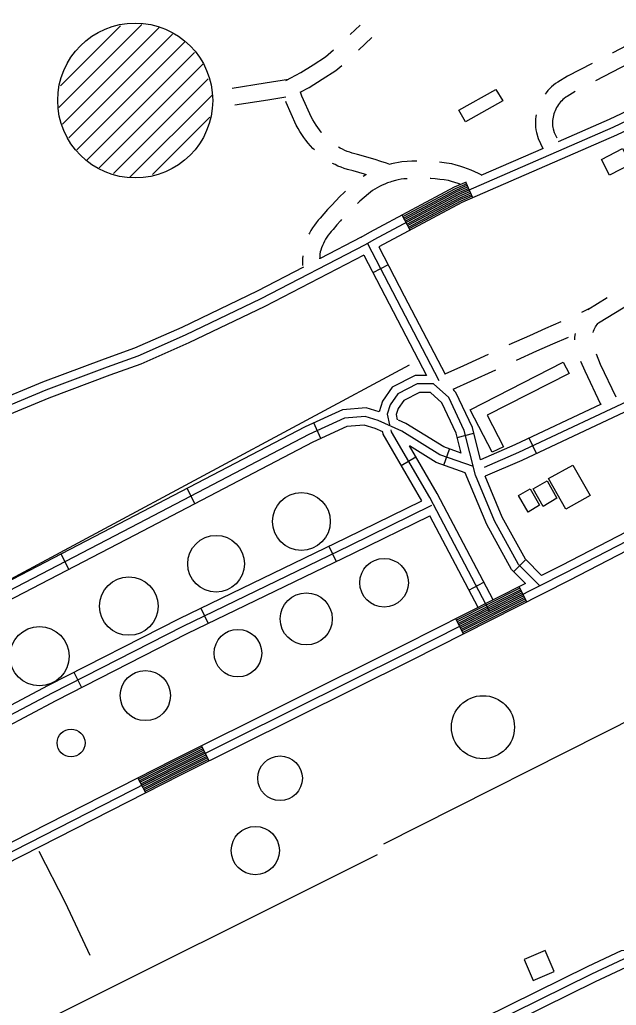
# Model space of a CAD drawing. Extents: x 3419139 to 3457078, y 540382 to 565875.
# Drawn here: x 3434346 to 3435395, y 554857 to 556591 of the extents above; entities that cross this region are included whole.
import ezdxf

# ---------------------------------------------------------------- set-up
doc = ezdxf.new("R2010")
doc.units = 0
for name, color, linetype in [('V-BLDG-OTLN', 7, 'Continuous'), ('V-DOMW-TANK', 7, 'Continuous'), ('V-ROAD-CNTR', 7, 'Continuous'), ('V-TOPO-SHOR', 7, 'Continuous')]:
    doc.layers.add(name, color=color, linetype=linetype)

msp = doc.modelspace()

# ---------------------------------------------------------------- linework, layer by layer
at = {"layer": 'V-BLDG-OTLN'}
for points in [[(3435195.8, 556448.1), (3435130, 556411.2), (3435118.7, 556431.3), (3435183.8, 556467.9)], [(3435420.8, 556336.8), (3435383.7, 556317.2), (3435369.2, 556344.6), (3435406.2, 556364.2)], [(3435177.4, 555829.9), (3435138.2, 555904.2), (3435302.2, 555988.3), (3435312.4, 555968.5), (3435168.6, 555894.8), (3435197, 555839.4)], [(3435349.6, 555753.9), (3435306.8, 555729.6), (3435276.2, 555783.5), (3435319.2, 555807.1)], [(3435266.9, 555734.4), (3435249.1, 555765.4), (3435273.7, 555779.5), (3435291, 555749.2)], [(3435240.6, 555724.1), (3435223.7, 555753.8), (3435244, 555765.3), (3435260.4, 555736.4)], [(3435249.5, 554900.5), (3435286.2, 554916.3), (3435270.4, 554953.1), (3435233.6, 554937.2)]]:
    msp.add_lwpolyline(points, close=True, dxfattribs=at)
at = {"layer": 'V-DOMW-TANK'}
for p, q in [((3434415.3, 556436.3), (3434561.2, 556582.2)), ((3434418.1, 556474.4), (3434523.8, 556580.2)), ((3434421.4, 556407), (3434592.1, 556577.7)), ((3434432.5, 556382.8), (3434615, 556565.3)), ((3434446.6, 556361.6), (3434637.4, 556552.3)), ((3434449.7, 556541.4), (3434450.9, 556542.6)), ((3434464.8, 556344.4), (3434653.4, 556533)), ((3434485.8, 556330), (3434668.9, 556513.1)), ((3434511.2, 556320), (3434677.8, 556486.6)), ((3434540.2, 556313.7), (3434685.1, 556458.6)), ((3434579.9, 556318.1), (3434680.9, 556419))]:
    msp.add_line(p, q, dxfattribs=at)
for centre, radius in [((3434549.4, 556448.6), 136.3), ((3434841.7, 555707.9), 50.8), ((3434691.6, 555633.6), 49.8), ((3434987.1, 555600.1), 42.8), ((3434538.1, 555559), 51.4), ((3434850.2, 555536.5), 45.8), ((3434381, 555470.8), 52.1), ((3434730, 555476.3), 41.8), ((3434567.3, 555401.6), 44.1), ((3435161, 555346), 55.4), ((3434436.7, 555318.2), 24.5), ((3434804.2, 555256.1), 39.2), ((3434760.6, 555128.9), 42.4)]:
    msp.add_circle(centre, radius, dxfattribs=at)
at = {"layer": 'V-ROAD-CNTR'}
for p, q in [((3434927.6, 556564.7), (3434944.9, 556581.1)), ((3434942.2, 556537.1), (3434965.6, 556559.4)), ((3435143.2, 556277.4), (3435131.1, 556304.9)), ((3435033.2, 556220.6), (3435019.1, 556247.1)), ((3434994.2, 556159.4), (3434967.5, 556145.6)), ((3435335, 556076.3), (3435347.8, 556082.4)), ((3434875.8, 555854), (3434863.3, 555881.2)), ((3435115.7, 555855.9), (3435144.8, 555863.2)), ((3435255.3, 555827.5), (3435242.5, 555854.7)), ((3435092, 555807.1), (3435102.1, 555835.4)), ((3435017.2, 555806.4), (3435043.1, 555821.5)), ((3434654.5, 555739.4), (3434640.6, 555766)), ((3434889.7, 555664.3), (3434902.8, 555637.3)), ((3434432.8, 555623.8), (3434419, 555650.4)), ((3435215.1, 555619.7), (3435236.5, 555640.8)), ((3435136.1, 555587.3), (3435162.7, 555601.3)), ((3435238.2, 555566.4), (3435224.7, 555593.1)), ((3434664.6, 555555.6), (3434677.6, 555528.5)), ((3435126.7, 555510), (3435113.1, 555536.8)), ((3434441.2, 555442.5), (3434454.9, 555415.8)), ((3434679.3, 555286.5), (3434665.9, 555313.4)), ((3434567.8, 555230.3), (3434554.2, 555257))]:
    msp.add_line(p, q, dxfattribs=at)
for points in [[(3436216.6, 556945.3), (3436071.1, 556867.2), (3435797.1, 556717.3), (3435795.3, 556716.3), (3435768.4, 556698), (3435756.5, 556674.4), (3435743, 556622.6), (3435726.5, 556582.8), (3435712.5, 556554.7), (3435673.4, 556524.6), (3435606.7, 556488), (3435395.5, 556387.7), (3435123.6, 556268.9), (3434977.8, 556191)], [(3435789.9, 556730.4), (3435787.4, 556729.1), (3435756.7, 556708.3), (3435742.4, 556679.7), (3435728.7, 556627.3), (3435712.8, 556589), (3435700.6, 556564.4), (3435665.2, 556537.2), (3435599.9, 556501.4), (3435389.3, 556401.3), (3435117.1, 556282.4), (3434968.9, 556203.3), (3434953.8, 556194.6)], [(3435480.6, 556569.2), (3435479.8, 556569.2), (3435474.9, 556568.8), (3435470, 556568.2), (3435465.1, 556567.3), (3435460.3, 556566.2), (3435455.5, 556564.9), (3435450.8, 556563.4), (3435446.2, 556561.6), (3435441.6, 556559.6), (3435437.4, 556557.5), (3435389.3, 556532.4), (3435388.8, 556532.2)], [(3434814.2, 556483.9), (3434840.6, 556497.6), (3434862.2, 556511.1), (3434884.2, 556525.7), (3434898.3, 556537.5)], [(3435447.5, 556529), (3435403.1, 556505.8), (3435358.7, 556482.9)], [(3434839.3, 556463.1), (3434855.5, 556471.5), (3434878.4, 556485.9), (3434902.1, 556501.6), (3434912.5, 556510.3)], [(3435353.2, 556513.9), (3435309.8, 556491.4), (3435292.5, 556481), (3435288.7, 556478.4), (3435285, 556475.5), (3435281.5, 556472.5), (3435278.2, 556469.3), (3435275, 556465.9), (3435272.1, 556462.3), (3435270.2, 556459.8)], [(3435550.3, 556494.4), (3435383.1, 556415), (3435293.4, 556375.8)], [(3434818.8, 556485.4), (3434777.8, 556479), (3434720, 556469.8)], [(3434814.5, 556454.4), (3434782.5, 556449.4), (3434724.6, 556440.2)], [(3434877, 556392.4), (3434876.7, 556392.8), (3434873.4, 556396.9), (3434870.3, 556401.1), (3434867.4, 556405.4), (3434864.6, 556409.8), (3434861.9, 556414.3), (3434859.6, 556418.7), (3434842.5, 556456.4), (3434839.9, 556463.4)], [(3435323.2, 556464.5), (3435308.9, 556455.8), (3435306.4, 556454.2), (3435304, 556452.3), (3435301.7, 556450.3), (3435299.6, 556448.2), (3435297.5, 556446), (3435295.6, 556443.7), (3435293.8, 556441.3), (3435292.1, 556438.8), (3435290.5, 556436.2), (3435289.1, 556433.5), (3435287.9, 556430.7), (3435286.7, 556427.9), (3435285.8, 556425.1), (3435285, 556422.1), (3435284.3, 556419.2), (3435283.8, 556416.2), (3435283.5, 556413.2), (3435283.3, 556410.2), (3435283.3, 556407.2), (3435283.5, 556404.1), (3435283.8, 556401.1), (3435284.2, 556398.6), (3435285.9, 556392.5), (3435290.6, 556382.7)], [(3434864.6, 556361.5), (3434861.8, 556364.3), (3434857.6, 556368.9), (3434853.5, 556373.7), (3434849.6, 556378.6), (3434845.9, 556383.7), (3434842.3, 556388.9), (3434839, 556394.2), (3434835.8, 556399.6), (3434832.7, 556405.3), (3434814.8, 556444.9), (3434814.1, 556446.8)], [(3435254.6, 556423.4), (3435254.1, 556420.3), (3435253.6, 556415.7), (3435253.3, 556411.1), (3435253.3, 556406.4), (3435253.6, 556401.8), (3435254, 556397.2), (3435254.9, 556392.1), (3435257.8, 556381.9), (3435266.3, 556364)], [(3434996.9, 556336.1), (3434991.4, 556338.1), (3434981.3, 556341.5), (3434971.2, 556344.8), (3434961, 556347.9), (3434950.8, 556350.8), (3434940.5, 556353.6), (3434930.9, 556356), (3434926.7, 556357.4), (3434922.4, 556359), (3434918.1, 556360.8), (3434913.9, 556362.8), (3434909.8, 556364.9), (3434906.9, 556366.5)], [(3435267.1, 556364.3), (3435157.4, 556316.4)], [(3434956.4, 556318), (3434952.5, 556319.1), (3434942.7, 556321.9), (3434932.9, 556324.6), (3434922.5, 556327.2), (3434916.8, 556329.1), (3434911.4, 556331.1), (3434906, 556333.3), (3434900.8, 556335.8), (3434896.6, 556337.9)], [(3435044.8, 556341.8), (3435036.1, 556341.6), (3435027.4, 556341.1), (3435018.4, 556340.4), (3435012.2, 556339.5), (3435006.1, 556338.4), (3435000, 556337), (3434996.3, 556336)], [(3435159.1, 556317.2), (3435153.3, 556320.1), (3435146.9, 556323.1), (3435140.4, 556325.9), (3435133.8, 556328.5), (3435127.1, 556330.9), (3435120.4, 556333.1), (3435113.6, 556335.1), (3435106.2, 556337), (3435097.1, 556338.5), (3435088.4, 556339.6), (3435084.7, 556340)], [(3434955, 556318.1), (3434954.8, 556318), (3434950.1, 556314.9)], [(3435027.9, 556311), (3435021.8, 556310.5), (3435017, 556309.9), (3435012.1, 556309), (3435007.3, 556307.9), (3435000.5, 556306), (3434997.6, 556305.1), (3434993, 556303.5), (3434988.3, 556301.6), (3434983.8, 556299.6), (3434979.3, 556297.4), (3434974.9, 556295), (3434970.7, 556292.5), (3434966.8, 556290), (3434959.6, 556284.3), (3434952.1, 556278), (3434944.7, 556271.6), (3434940.4, 556267.6)], [(3435131.4, 556305), (3435110.5, 556295.9), (3434961.7, 556216.4), (3434946.3, 556207.6)], [(3435132.3, 556302.2), (3435111.8, 556293.2), (3435020.5, 556244.4)], [(3435133.5, 556299.4), (3435113.1, 556290.5), (3435021.9, 556241.8)], [(3435134.7, 556296.7), (3435114.4, 556287.8), (3435023.3, 556239.1)], [(3435122, 556300.9), (3435117.4, 556302.6), (3435111.5, 556304.5), (3435105.6, 556306.2), (3435100.1, 556307.6), (3435092.8, 556308.8), (3435084.9, 556309.8), (3435077, 556310.6), (3435069.1, 556311.3), (3435067.9, 556311.3)], [(3434919.5, 556289.2), (3434917, 556286.9), (3434909.5, 556279.7), (3434902.1, 556272.3), (3434894.9, 556264.7), (3434887.8, 556257), (3434881, 556249.1), (3434874.6, 556241.4), (3434871.3, 556237.8), (3434867.8, 556233.5), (3434864.5, 556229.1), (3434861.4, 556224.5), (3434858.4, 556219.8), (3434855.7, 556215), (3434854.9, 556213.4)], [(3435136, 556293.9), (3435115.7, 556285.1), (3435024.7, 556236.5)], [(3435137.2, 556291.2), (3435117.1, 556282.4), (3435026.1, 556233.8)], [(3435138.4, 556288.4), (3435118.4, 556279.7), (3435027.6, 556231.2)], [(3435139.6, 556285.7), (3435119.7, 556277), (3435029, 556228.6)], [(3435140.8, 556282.9), (3435121, 556274.3), (3435030.4, 556225.9)], [(3435142, 556280.2), (3435122.3, 556271.6), (3435031.8, 556223.3)], [(3434912.3, 556239.2), (3434910.2, 556237), (3434903.8, 556229.6), (3434897.3, 556221.8), (3434894, 556218.2), (3434891.4, 556214.9), (3434888.9, 556211.6), (3434886.5, 556208.1), (3434884.3, 556204.6), (3434882.2, 556200.9), (3434880.4, 556197.2), (3434878.7, 556193.4), (3434877.1, 556189.5), (3434875.8, 556185.5), (3434874.8, 556182.2), (3434874.3, 556178.4), (3434873.8, 556173.7), (3434873.6, 556170)], [(3434953.8, 556194.6), (3434770.5, 556099.8), (3434637.5, 556035.7), (3434553.8, 555998.6), (3434499.8, 555979.2), (3434392.1, 555939), (3434304.8, 555902.7)], [(3434946.9, 556207.9), (3434874.6, 556170.5)], [(3434957.9, 556196.9), (3435009.2, 556097.8), (3435083.6, 555956)], [(3436377.1, 556194), (3436089.1, 556040.1), (3435773.5, 555876.2), (3435298.9, 555630.6), (3435263.8, 555612.9)], [(3434951.5, 556176.5), (3434777.2, 556086.4), (3434643.8, 556022.1), (3434559.4, 555984.7), (3434504.9, 555965.1), (3434397.6, 555925), (3434310.9, 555889), (3434225.5, 555848.1), (3434110.5, 555783.7), (3434030.2, 555738.7), (3433913.9, 555667.3), (3433695.9, 555540.3), (3433615.5, 555491.7), (3433542, 555440.2), (3433464.7, 555355.5), (3433412.4, 555307.3), (3433375.7, 555281.7), (3433326.6, 555255.8), (3433244.8, 555210.5), (3433232.4, 555203.6)], [(3434843.9, 556175.3), (3434843.6, 556169.9), (3434843.5, 556164), (3434843.7, 556158.3)], [(3434951.5, 556176.5), (3434995.9, 556090.9), (3435061.9, 555965)], [(3434977.8, 556191), (3435022.5, 556104.8), (3435094.7, 555967)], [(3435967.7, 556175.9), (3435741.2, 556071.5), (3435443.2, 555932.6), (3435223.4, 555829.1), (3435162.9, 555802.9)], [(3436015.2, 556178.8), (3435747.5, 556057.9), (3435449.5, 555919), (3435229.6, 555815.4), (3435164.9, 555787.4)], [(3436391.2, 556167.6), (3436103.1, 556013.5), (3435787.3, 555849.6), (3435312.5, 555603.9), (3435035.6, 555464), (3434628.9, 555261.4), (3434227, 555056.7)], [(3434845.1, 556155.3), (3434763.8, 556113.2), (3434631.2, 556049.3), (3434548.2, 556012.6), (3434494.6, 555993.3), (3434386.6, 555952.9), (3434298.6, 555916.4), (3434211.7, 555874.7), (3434095.8, 555809.9), (3434015.1, 555764.6), (3433898.5, 555693.1), (3433680.6, 555566.1), (3433599.1, 555516.9), (3433559.1, 555488.8)], [(3435345.3, 556081), (3435379.6, 556101.9)], [(3435354.5, 556040.6), (3435355.3, 556043), (3435356.3, 556045.4), (3435357.4, 556047.8), (3435358.6, 556050.1), (3435360, 556052.3), (3435361.6, 556054.4), (3435363.2, 556056.4), (3435363.9, 556057.2), (3435420.8, 556091.9), (3435433.3, 556098.5)], [(3435207.3, 556019), (3435243.3, 556035.3), (3435271.6, 556048.2), (3435298.7, 556059.5)], [(3435322.8, 556027.4), (3435322.8, 556031.4), (3435323.1, 556035.8), (3435323.5, 556038.7)], [(3434232.7, 555076.4), (3434622.1, 555274.8), (3435028.8, 555477.4), (3435305.7, 555617.3), (3435780.4, 555862.9), (3436096.1, 556026.8)], [(3435219.7, 555991.6), (3435255.7, 556008), (3435283.7, 556020.7), (3435311.1, 556032.2)], [(3435094.5, 555967.4), (3435127.4, 555982.3), (3435170.9, 556002.3)], [(3435395.3, 555926.7), (3435367.8, 555984.3), (3435360.4, 556002.1)], [(3435368.2, 555913.9), (3435340.4, 555972.1), (3435333.3, 555989.2)], [(3435108.5, 555940.8), (3435139.8, 555955), (3435183.3, 555975)], [(3435061.9, 555965), (3435041.7, 555964.8), (3435001.2, 555944.2), (3434984.4, 555919.8), (3434978.3, 555900.9)], [(3435260.8, 555594.6), (3435223.6, 555632.5), (3435181.1, 555709.1), (3435147.9, 555789.2), (3435128.1, 555868.1), (3435101.1, 555926), (3435074.1, 555950.1), (3435045.4, 555949.8), (3435011.4, 555932.6), (3434998, 555913.1), (3434992.7, 555896.8), (3434996.8, 555878.1)], [(3435122.7, 555828), (3435113.9, 555863.1), (3435088.8, 555916.9), (3435068.5, 555935.1), (3435049.1, 555934.8), (3435021.6, 555920.9), (3435011.6, 555906.4), (3435008.2, 555896), (3435010.3, 555886.6)], [(3435108.7, 555940.4), (3435109.7, 555938.4)], [(3435156.5, 555816.5), (3435142.3, 555873.2), (3435113.4, 555935.1), (3435109.7, 555938.4)], [(3434978.3, 555900.9), (3434955.3, 555907.9), (3434913.8, 555904.3), (3434848.4, 555874.4), (3434534.8, 555710.7), (3433916.9, 555389.3), (3433599.9, 555217.1), (3433281.2, 555044)], [(3435368.9, 555914.2), (3435217.2, 555842.8), (3435156.5, 555816.5)], [(3435144.1, 555804.4), (3435085.3, 555825.4), (3435018.5, 555866.9), (3434976.6, 555885.7), (3434953.7, 555892.7), (3434917.6, 555889.6), (3434855, 555860.9), (3434541.7, 555697.4), (3433923.9, 555376.1), (3433607.1, 555203.9), (3433278.6, 555025.5)], [(3435122.7, 555828), (3435091.9, 555839), (3435025.6, 555880.2), (3435012.7, 555886)], [(3434985, 555865.5), (3434971.4, 555871.6), (3434952.1, 555877.5), (3434921.5, 555874.8), (3434861.6, 555847.5), (3434548.6, 555684.1), (3433931, 555362.8), (3433614.3, 555190.7), (3433541.3, 555151.1)], [(3435053.2, 555744.4), (3434985.3, 555861.3), (3434985, 555865.5)], [(3435172.7, 555550.1), (3435067.3, 555750), (3435000, 555865.9), (3434999.7, 555869.3)], [(3435129.9, 555793.5), (3435078.8, 555811.8), (3435031.8, 555841)], [(3435179.1, 555570.1), (3435080.4, 555757.3), (3435031.8, 555841)], [(3435235.7, 555598.7), (3435211.4, 555623.4), (3435167.6, 555702.6), (3435129.9, 555793.5)], [(3435263.8, 555612.9), (3435235.7, 555641.6), (3435194.7, 555715.6), (3435164.9, 555787.4)], [(3434132.1, 555251.2), (3434143.3, 555269.7), (3434199.2, 555311.7), (3434256, 555345.4), (3434396.8, 555419.8), (3434627.1, 555537.5), (3434920.1, 555679), (3435053.2, 555744.4)], [(3434232.7, 555076.4), (3434187.6, 555152.8), (3434146.9, 555221.8), (3434142.5, 555239.4), (3434154.6, 555259.4), (3434207.6, 555299.2), (3434263.3, 555332.3), (3434403.7, 555406.5), (3434633.8, 555524), (3434926.6, 555665.5), (3435071.2, 555736.6)], [(3434238.5, 555096.2), (3434200.5, 555160.5), (3434160.9, 555227.5), (3434158.6, 555237), (3434166, 555249.2), (3434216, 555286.8), (3434270.7, 555319.2), (3434410.6, 555393.2), (3434640.5, 555510.6), (3434933.2, 555652), (3435067.3, 555717.9)], [(3435152.3, 555556.6), (3435067.3, 555717.9)], [(3435235.7, 555598.7), (3435022.1, 555490.8), (3434615.4, 555288.2), (3434238.5, 555096.2)], [(3435226, 555590.5), (3435114.5, 555534.1)], [(3435227.4, 555587.8), (3435115.8, 555531.4)], [(3435228.8, 555585.1), (3435117.2, 555528.7)], [(3435230.1, 555582.4), (3435118.5, 555526.1)], [(3435231.5, 555579.8), (3435119.9, 555523.4)], [(3435232.8, 555577.1), (3435121.2, 555520.7)], [(3435234.2, 555574.4), (3435122.6, 555518)], [(3435235.5, 555571.7), (3435124, 555515.4)], [(3435236.9, 555569), (3435125.3, 555512.7)], [(3436562, 555375.4), (3436516.5, 555345.4), (3436261.2, 555216.7), (3435984.3, 555080.6), (3435846.3, 555013.8), (3435672.7, 554930.4), (3435614.8, 554901.4), (3435557.7, 554886.1), (3435517.2, 554897.7), (3435483.3, 554926.4), (3435457.5, 554948.1), (3435430, 554955.3), (3435404.1, 554952.5), (3435345.3, 554925.2), (3435115.9, 554811.6), (3435004.2, 554760.2), (3434961.6, 554736.7), (3434936, 554712.5), (3434918.1, 554682.3), (3434895, 554625.8), (3434868.4, 554569.4)], [(3436570.3, 555362.8), (3436524, 555332.4), (3436267.9, 555203.3), (3435990.8, 555067.1), (3435852.8, 555000.2), (3435679.3, 554916.9), (3435620.1, 554887.3), (3435557.6, 554870.5), (3435510, 554884.2), (3435473.6, 554914.9), (3435450.4, 554934.5), (3435428.9, 554940), (3435408.2, 554937.8), (3435351.8, 554911.7), (3435122.4, 554798), (3435010.9, 554746.8), (3434970.6, 554724.5), (3434947.8, 554703), (3434931.5, 554675.6), (3434908.8, 554619.7), (3434882, 554563)], [(3434667.2, 555310.7), (3434616.7, 555285.5), (3434555.5, 555254.4)], [(3434668.6, 555308), (3434618.1, 555282.8), (3434556.9, 555251.7)], [(3434669.9, 555305.3), (3434619.4, 555280.2), (3434558.3, 555249)], [(3434671.3, 555302.6), (3434620.8, 555277.5), (3434559.6, 555246.3)], [(3434672.6, 555300), (3434622.1, 555274.8), (3434561, 555243.7)], [(3434673.9, 555297.3), (3434623.5, 555272.1), (3434562.3, 555241)], [(3434675.3, 555294.6), (3434624.8, 555269.4), (3434563.7, 555238.3)], [(3434676.6, 555291.9), (3434626.2, 555266.8), (3434565.1, 555235.6)], [(3434677.9, 555289.2), (3434627.5, 555264.1), (3434566.4, 555233)], [(3434379.7, 555127.9), (3434426.5, 555037.5), (3434469.4, 554945)], [(3435883.2, 554998.3), (3435859.3, 554986.7), (3435685.9, 554903.5), (3435625.5, 554873.2), (3435557.5, 554855), (3435502.8, 554870.7), (3435463.9, 554903.5), (3435443.3, 554920.8), (3435427.8, 554924.8), (3435412.3, 554923.2), (3435358.3, 554898.2), (3435128.9, 554784.5), (3435017.7, 554733.4), (3434979.5, 554712.3), (3434959.6, 554693.5), (3434945, 554668.9), (3434922.5, 554613.7), (3434895.6, 554556.6)]]:
    msp.add_lwpolyline(points, dxfattribs=at)
at = {"layer": 'V-TOPO-SHOR'}
for p, q in [((3433279.9, 555043), (3435032, 555983.3)), ((3434986.8, 555140.7), (3435692.3, 555497.3))]:
    msp.add_line(p, q, dxfattribs=at)
msp.add_lwpolyline([(3433609.8, 554431.4), (3433729.8, 554499.7), (3434975.6, 555121.8)], dxfattribs=at)

doc.saveas('drawing.dxf')
